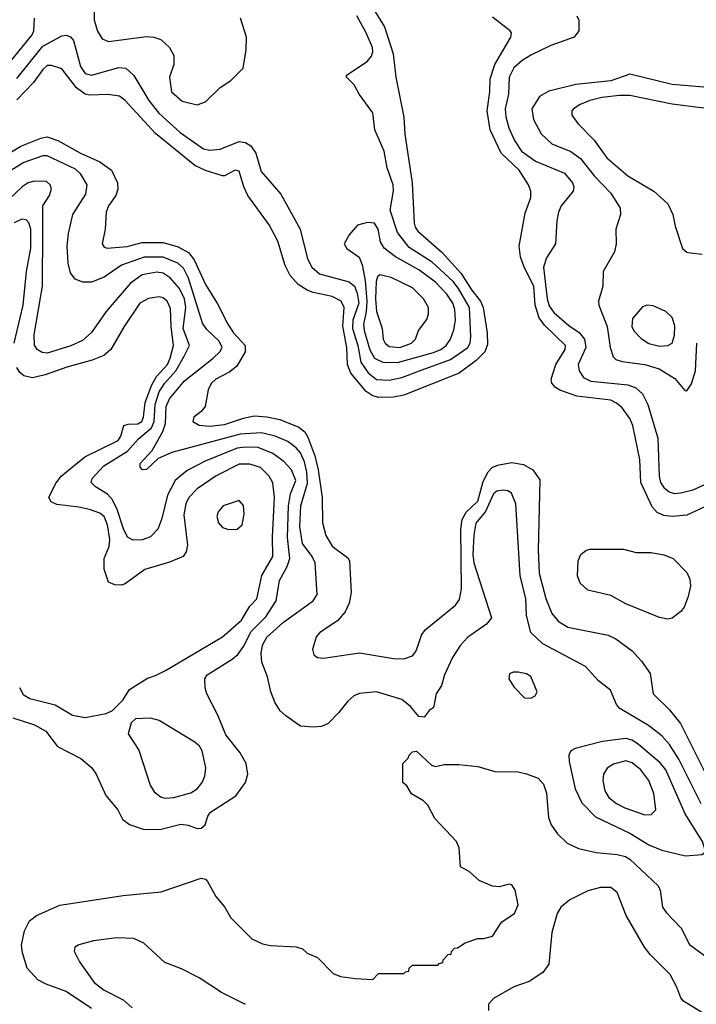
# Model space of a CAD drawing. Extents: x 997028 to 1115134, y 536408 to 618974.
# Tile 357 of 473: x 1047635 to 1050839, y 605604 to 610267. Entities that reach past the tile are written whole.
import ezdxf

# ---------------------------------------------------------------- set-up
doc = ezdxf.new("R2010")
doc.units = 0

msp = doc.modelspace()

# ---------------------------------------------------------------- linework, layer by layer
at = {"layer": '0CON10XD'}
for points in [[(1049255, 610408), (1049362.8, 610232.8), (1049403.8, 610105), (1049416.9, 609995), (1049454.6, 609805), (1049459.3, 609725), (1049493.8, 609495), (1049503.8, 609303.8), (1049507.6, 609285), (1049521.3, 609265), (1049635, 609165.8), (1049725.6, 609065.6), (1049775, 608988.1), (1049818, 608935), (1049829.5, 608905), (1049849.6, 608785), (1049850.8, 608729.2), (1049837.3, 608695), (1049797.3, 608652.7), (1049716.5, 608593.5), (1049455, 608488.4), (1049405, 608479), (1049335, 608478.4), (1049305, 608487), (1049276.4, 608506.4), (1049203.5, 608593.5), (1049188.2, 608635), (1049184.9, 608715), (1049165.1, 608815.1), (1049171.9, 608905), (1049157.1, 608935), (1049115, 608956.5), (1049025.2, 608975.2), (1048996.6, 608986.6), (1048953.4, 609013.4), (1048915.2, 609055.2), (1048892.8, 609102.8), (1048857.8, 609217.8), (1048816.7, 609295), (1048715.4, 609435), (1048696.1, 609475), (1048675, 609550), (1048655, 609554.3), (1048605, 609527.5), (1048595, 609527.5), (1048515, 609553.1), (1048465, 609576.8), (1048277.7, 609727.7), (1048135, 609884.6), (1048107.5, 609905), (1048052.6, 609912.6), (1047965, 609909.4), (1047945, 609915.3), (1047904.6, 609944.6), (1047835, 610034.5), (1047785, 610050.7), (1047765, 610049.7), (1047745, 610031.8), (1047700.3, 609969.7), (1047622, 609888)], [(1047988.3, 610311.7), (1047987.2, 610265), (1048003.3, 610213.3), (1048025, 610177.1), (1048055, 610163.3), (1048235, 610187.9), (1048270, 610185), (1048303.4, 610173.4), (1048344.5, 610135), (1048365, 610097.5), (1048364.4, 610055.6), (1048344.2, 609995), (1048354.4, 609925), (1048405, 609881.5), (1048475, 609864.3), (1048515, 609878), (1048585, 609946), (1048635, 609978.8), (1048692.7, 610037.3), (1048707.1, 610125), (1048709.5, 610185), (1048681.5, 610275)], [(1047105, 610288.1), (1047121.2, 610265), (1047151.9, 610185), (1047191.1, 610115), (1047211.8, 610035), (1047225.3, 610015.3), (1047245, 610002), (1047295, 609986.3), (1047398.7, 609978.7), (1047485, 609990.7), (1047565, 610036.4), (1047693.6, 610195), (1047701.9, 610215), (1047705.7, 610274.3)], [(1049541.2, 608608.8), (1049675, 608657.9), (1049757.9, 608715), (1049768.4, 608735), (1049771.2, 608765), (1049764.8, 608905), (1049713.1, 608995), (1049687.7, 609027.7), (1049588.9, 609118.9), (1049478.8, 609188.8), (1049425, 609258.8), (1049390.2, 609365), (1049405, 609457.5), (1049404.1, 609485), (1049375.4, 609565), (1049361.8, 609645), (1049317.5, 609745), (1049306.7, 609826.7), (1049243.1, 609915), (1049219.1, 609959.1), (1049183.3, 609995), (1049183.3, 610005), (1049280.9, 610069.1), (1049301.9, 610095), (1049307.9, 610115), (1049305.4, 610135), (1049276, 610205), (1049232, 610285)], [(1050906.8, 607973.2), (1050795, 607920.9), (1050725, 607914.1), (1050685, 607919.3), (1050653.7, 607933.7), (1050630.9, 607960.9), (1050577.2, 608075), (1050572.2, 608185), (1050538.4, 608345), (1050525, 608378.9), (1050488.5, 608428.5), (1050461.5, 608451.5), (1050434.8, 608464.8), (1050274.2, 608485), (1050192.5, 608512.5), (1050171.9, 608525), (1050155.5, 608545.5), (1050152.2, 608565), (1050174.7, 608635), (1050218.2, 608705), (1050220.7, 608725), (1050120.2, 608820.2), (1050095.7, 608855.7), (1050076.6, 608915), (1050070.5, 609005), (1050024.6, 609095), (1050007.1, 609145), (1050000.9, 609195), (1050029.4, 609350.6), (1050055.4, 609425), (1050056.4, 609455), (1050044.6, 609485), (1050000.6, 609555), (1049915.7, 609635), (1049862.4, 609745), (1049849.5, 609835), (1049861.9, 609925), (1049863.2, 609986.8), (1049885.5, 610054.5), (1049961.8, 610185), (1049964.6, 610204.6), (1049958.5, 610215), (1049875, 610279.6)], [(1050273.8, 610285), (1050283.8, 610265), (1050283.8, 610215), (1050261.2, 610185), (1050151.2, 610145), (1050055, 610099.2), (1050015, 610074.1), (1049975, 610038.5), (1049953.8, 609995), (1049950, 609915), (1049934.8, 609845), (1049937.1, 609807.1), (1049951.1, 609755), (1049978.8, 609695), (1050012.2, 609645), (1050077.8, 609597.8), (1050215, 609540.5), (1050252.9, 609495), (1050259.6, 609475), (1050255.5, 609455), (1050200, 609385), (1050186.7, 609355), (1050179.3, 609315), (1050172.2, 609205), (1050130, 609140), (1050116.5, 609095), (1050133, 608945), (1050142.2, 608912.2), (1050165, 608880.8), (1050235, 608819.2), (1050285.2, 608785.2), (1050310.3, 608755), (1050316.7, 608715), (1050279.5, 608635), (1050285.3, 608605), (1050305, 608572.9), (1050340, 608555), (1050515, 608538.2), (1050553.6, 608523.6), (1050584.7, 608494.7), (1050609.7, 608445), (1050657.9, 608285), (1050662.9, 608105), (1050669.3, 608075), (1050685, 608051.3), (1050710.9, 608030.9), (1050735, 608024.2), (1050765.9, 608025.9), (1050825, 608040.3), (1050900.4, 608075)], [(1047620.8, 609989.2), (1047745, 610141.1), (1047835, 610191.1), (1047855, 610193.8), (1047875.9, 610185.9), (1047889.1, 610169.1), (1047923.4, 610045), (1047945, 610012.7), (1047975, 610004.7), (1048105, 610041.5), (1048137.7, 610037.7), (1048175, 610003.3), (1048247.3, 609885), (1048293.3, 609825), (1048395, 609732.5), (1048505, 609655.3), (1048535, 609649.7), (1048583.8, 609653.8), (1048675, 609690.8), (1048705, 609686.4), (1048729.2, 609669.2), (1048752.7, 609635), (1048778.8, 609548.8), (1048871.5, 609441.5), (1048963.8, 609275), (1048998.2, 609135), (1049018.9, 609095), (1049055, 609064.2), (1049195, 609026.5), (1049220.3, 609005), (1049232.6, 608972.6), (1049240.5, 608925), (1049213.2, 608845), (1049210.4, 608805), (1049236.7, 608725), (1049250, 608645), (1049285.3, 608595.3), (1049325, 608563.5), (1049385, 608560.2), (1049445, 608572.9), (1049541.2, 608608.8)], [(1050875, 609947.4), (1050725, 609959.7), (1050525, 610008.8), (1050435, 609978.1), (1050269.2, 609960.8), (1050141.4, 609928.6), (1050096.7, 609903.3), (1050061.2, 609845), (1050067.7, 609795), (1050105, 609726.9), (1050155, 609679.6), (1050245, 609643.5), (1050290.5, 609610.5), (1050355, 609528.2), (1050435, 609446.5), (1050478.2, 609375), (1050480.8, 609345), (1050457.9, 609275), (1050459.5, 609205), (1050452, 609168), (1050398.8, 609075), (1050396.2, 609005), (1050375.7, 608935), (1050378.1, 608915), (1050416.7, 608815), (1050430.7, 608715), (1050445, 608671.2), (1050458.5, 608658.5), (1050488.5, 608648.5), (1050595, 608634.2), (1050663.1, 608613.1), (1050737.7, 608567.7), (1050785, 608511.2), (1050795, 608510)], [(1050875, 609848.8), (1050725, 609866.5), (1050525, 609907.8), (1050475, 609908.4), (1050391.9, 609898.1), (1050335.7, 609884.3), (1050290, 609865), (1050258.1, 609845), (1050250.6, 609835), (1050249.4, 609815), (1050278.1, 609775), (1050355, 609696.4), (1050415, 609613.8), (1050515, 609527.1), (1050638, 609455), (1050704, 609395), (1050727.5, 609345), (1050738.8, 609288.8), (1050773.8, 609183.8), (1050795, 609167.1), (1050812.6, 609162.6), (1050866.6, 609156.6)], [(1047522.5, 609597.5), (1047641.2, 609668.8), (1047735, 609706.5), (1047765, 609713), (1047815.5, 609695.5), (1047923.5, 609635), (1048014.4, 609594.4), (1048070, 609555), (1048097.7, 609495), (1048100.4, 609465), (1048090, 609435), (1048056.2, 609385), (1048043.8, 609355), (1048040.4, 609275), (1048025.7, 609205), (1048035, 609190), (1048050, 609185), (1048143.3, 609193.3), (1048215, 609211.7), (1048315, 609212.7), (1048385, 609190.9), (1048434.3, 609164.3), (1048460.8, 609130.8), (1048515, 609013.5), (1048571.7, 608921.7), (1048620.2, 608825), (1048647.6, 608785), (1048702.7, 608725), (1048702.5, 608695), (1048663.8, 608626.2), (1048630.4, 608599.6), (1048564.5, 608565.5), (1048541.5, 608545), (1048527.5, 608515), (1048513.8, 608436.2), (1048495, 608412.5), (1048459.2, 608385), (1048454.7, 608364.7), (1048485, 608346.8), (1048535, 608342.9), (1048605, 608351), (1048695, 608380.7), (1048745, 608390.7), (1048805, 608387.2), (1048866.4, 608373.6), (1048957.4, 608337.4), (1048984.8, 608314.8), (1049000.2, 608290.2), (1049032, 608202), (1049048, 608135), (1049067.5, 608005), (1049069.7, 607885), (1049084.4, 607824.4), (1049114.5, 607774.5), (1049188.6, 607718.6), (1049197.1, 607705), (1049204.6, 607555), (1049195.7, 607504.3), (1049176.6, 607463.4), (1049139.8, 607420.2), (1049056, 607365), (1049038.6, 607345), (1049022, 607285), (1049028.8, 607258.8), (1049045, 607246.2), (1049074.2, 607244.2), (1049245, 607269.4), (1049405, 607241.9), (1049455, 607240), (1049495.4, 607254.6), (1049510.6, 607275), (1049521.5, 607305), (1049537.9, 607352.1), (1049555, 607378.5), (1049699.1, 607495), (1049718.1, 607521.9), (1049727.4, 607572.6), (1049724.2, 607855), (1049730, 607900), (1049749, 607935), (1049805, 607987.5), (1049829.9, 608080.1), (1049853.9, 608126.1), (1049875, 608147.5), (1049905, 608159.3), (1049965, 608169.6), (1050020.5, 608160.5), (1050065.3, 608135.3), (1050098.1, 608088.1), (1050089.8, 607755), (1050095.6, 607645.6), (1050126.5, 607526.5), (1050155, 607455.6), (1050185, 607418.2), (1050230.4, 607390.4), (1050422.2, 607352.2), (1050458, 607335), (1050535, 607278.1), (1050579.8, 607229.8), (1050620.3, 607170.3), (1050635.8, 607075), (1050710.6, 607000.6), (1050764.4, 606934.4), (1050888.9, 606685)], [(1050863.2, 606553.2), (1050757, 606765), (1050711.9, 606835), (1050676.3, 606876.3), (1050612.5, 606925), (1050476.9, 607005), (1050461.5, 607025), (1050432.3, 607092.3), (1050377, 607137), (1050314.6, 607204.6), (1050112.1, 607312.1), (1050055.6, 607365), (1050035.6, 607445), (1050032.3, 607525), (1050004.8, 607634.8), (1049984, 607974), (1049964.7, 608024.7), (1049946.8, 608036.8), (1049925, 608038.5), (1049895, 608034.7), (1049878.4, 608021.6), (1049841, 607939), (1049795, 607883.5), (1049786.1, 607826.1), (1049781.4, 607735), (1049785.2, 607695.2), (1049869.2, 607435), (1049846, 607405), (1049757.6, 607342.4), (1049723.1, 607305), (1049685, 607246.2), (1049647.5, 607165), (1049633.3, 607115), (1049606.7, 607075), (1049595, 607010), (1049573.6, 606996.4), (1049550, 606965), (1049525, 606967.5), (1049486.2, 607015), (1049445, 607048.6), (1049324.5, 607084.5), (1049245, 607076.7), (1049218, 607065), (1049189.4, 607040.6), (1049145.5, 606984.5), (1049096.7, 606935), (1049065, 606920), (1049025, 606916.2), (1048965, 606922), (1048895, 606970), (1048869.2, 606995), (1048843.1, 607035), (1048823.7, 607083.7), (1048807.9, 607155), (1048782.3, 607225), (1048778.7, 607265), (1048785, 607306), (1048806.2, 607343.8), (1048885, 607414.6), (1049024.4, 607515), (1049044.4, 607545), (1049034.5, 607695), (1049020.9, 607725), (1048975, 607787.1), (1048961.5, 607865), (1048965.7, 607965), (1048997.9, 608072.1), (1048994.3, 608124.3), (1048983.2, 608173.2), (1048965, 608215.3), (1048945, 608240.3), (1048905, 608269), (1048845.7, 608295.7), (1048780.3, 608310.3), (1048679.2, 608305), (1048355, 608218.2), (1048291.1, 608188.9), (1048235, 608137.5), (1048215.9, 608135.9), (1048205, 608147.5), (1048205.8, 608165), (1048262.5, 608227.5), (1048313, 608317), (1048325.2, 608355), (1048329.2, 608435), (1048345, 608471.1), (1048415, 608556.4), (1048550.9, 608665), (1048582.3, 608695), (1048593.3, 608715), (1048579.3, 608745), (1048520.6, 608800.6), (1048500.3, 608830.3), (1048435, 609043.2), (1048410.5, 609090.5), (1048383.2, 609115), (1048315, 609143.2), (1048225, 609142.3), (1048117.3, 609105), (1048035, 609048.5), (1047975, 609024.5), (1047933.6, 609023.6), (1047898.5, 609038.5), (1047875, 609068.8), (1047864, 609114), (1047860, 609195), (1047865.4, 609254.6), (1047886.5, 609345), (1047948.7, 609441.3), (1047953.8, 609485), (1047923.8, 609535), (1047898.8, 609558.8), (1047765, 609623.3), (1047745, 609622.4), (1047655, 609590.2), (1047596, 609554)], [(1047601.8, 606961.8), (1047705, 606927.3), (1047758.2, 606898.2), (1047814.6, 606824.6), (1047925, 606769.2), (1047975.5, 606725.5), (1047995, 606696.7), (1048043.7, 606593.7), (1048099.4, 606525), (1048121.5, 606481.5), (1048155, 606455.7), (1048225, 606432.5), (1048305, 606434.4), (1048397.6, 606457.6), (1048432.9, 606452.9), (1048475, 606437.5), (1048495, 606439.2), (1048513.8, 606455), (1048525.8, 606495), (1048538.6, 606515), (1048658.6, 606591.4), (1048703.8, 606655), (1048716.2, 606695), (1048708, 606745), (1048678.6, 606795), (1048610.5, 606880.5), (1048573.9, 606973.9), (1048520.8, 607075), (1048513.1, 607103.1), (1048511.5, 607145), (1048523.3, 607165), (1048641.6, 607238.4), (1048668.3, 607261.7), (1048695, 607299.2), (1048730.7, 607369.3), (1048801, 607439), (1048849.5, 607515), (1048865, 607610.8), (1048901.5, 607678.5), (1048913.8, 607715), (1048904.1, 607815), (1048907.3, 607965), (1048917.4, 608022.6), (1048943, 608085), (1048921.6, 608135), (1048885.2, 608175.2), (1048833.6, 608213.6), (1048765, 608241.2), (1048703.3, 608243.3), (1048665, 608237.7), (1048513.5, 608176.5), (1048427.9, 608132.1), (1048372, 608085), (1048334.8, 608015), (1048308.4, 607905), (1048289.6, 607855), (1048255, 607818.8), (1048215, 607803.9), (1048172.5, 607802.5), (1048145, 607817.1), (1048126.2, 607856.2), (1048097.2, 607947.2), (1048074, 607994), (1048050.4, 608020.4), (1047993.6, 608055), (1047973.8, 608075), (1047978.5, 608095), (1048033.3, 608155), (1048145, 608224.1), (1048197.3, 608282.7), (1048258.8, 608335), (1048272.4, 608365), (1048276.3, 608445), (1048296.2, 608505), (1048320.2, 608545), (1048374.9, 608605.1), (1048413.5, 608673.5), (1048440, 608725), (1048409.2, 608805), (1048422.1, 608905), (1048415.1, 608945), (1048392.4, 608995), (1048347.2, 609045), (1048315, 609066.2), (1048285, 609071.2), (1048215, 609058.8), (1048160.3, 609019.7), (1048044.3, 608885.7), (1047975, 608785.5), (1047932.4, 608747.6), (1047877.9, 608722.1), (1047765, 608687.6), (1047741, 608691), (1047718.5, 608705), (1047705.3, 608725.3), (1047703.3, 608775), (1047743.5, 609005), (1047744.3, 609275.7), (1047744.8, 609385.2), (1047776.2, 609435), (1047786.2, 609466.2), (1047780, 609485), (1047761.7, 609501.7), (1047705, 609502.3), (1047675, 609493.9), (1047646.4, 609475), (1047585, 609418)], [(1047608.1, 608735), (1047650.8, 608915), (1047667.7, 609075), (1047687.6, 609185), (1047687.6, 609275), (1047677.9, 609305), (1047665, 609319.2), (1047645, 609322.3), (1047609.5, 609305)], [(1049425, 608644.1), (1049595, 608690.4), (1049628.8, 608705), (1049654.7, 608725), (1049675.3, 608755), (1049691.8, 608798.2), (1049699.2, 608845), (1049696.4, 608895), (1049686, 608925), (1049658.2, 608968.2), (1049605, 609024.3), (1049525, 609082.3), (1049414.6, 609144.6), (1049361.8, 609185), (1049344, 609215), (1049333.5, 609275), (1049315, 609303.6), (1049282.5, 609307.5), (1049235, 609293.8), (1049195, 609248.8), (1049172.5, 609205), (1049183.6, 609183.6), (1049242.4, 609142.4), (1049256.5, 609106.5), (1049271.5, 609031.5), (1049279.3, 608935), (1049276, 608884), (1049263.2, 608825), (1049266, 608796), (1049293.2, 608703.2), (1049315, 608663.8), (1049355, 608645.2), (1049425, 608644.1)], [(1049435, 608714.4), (1049490.8, 608735), (1049510, 608755), (1049524.3, 608795.7), (1049563.1, 608846.9), (1049571.4, 608875), (1049570.5, 608905), (1049547.9, 608945), (1049495, 608998.2), (1049395, 609046.7), (1049340.5, 609059.5), (1049330.3, 609049.7), (1049322.8, 609027.2), (1049319.7, 608945), (1049325.2, 608885.2), (1049350.9, 608805), (1049356.5, 608755), (1049366.5, 608735), (1049385, 608720.3), (1049435, 608714.4)], [(1047805, 608069.2), (1047830.9, 608105), (1047943.2, 608196.8), (1048100.9, 608275), (1048113.8, 608295), (1048128, 608345), (1048148.3, 608351.7), (1048195, 608353), (1048214, 608365), (1048221.7, 608385), (1048230, 608455), (1048261.2, 608538.8), (1048282.6, 608577.4), (1048335.4, 608634.6), (1048348.1, 608665), (1048362.9, 608725), (1048352, 608815), (1048349.6, 608899.6), (1048334.1, 608935), (1048315, 608950.3), (1048295, 608954.2), (1048245, 608947.6), (1048204.6, 608925), (1048130, 608815), (1048067.1, 608705), (1048033, 608677), (1047977.5, 608655), (1047857.9, 608622.1), (1047755, 608584.7), (1047695, 608571.8), (1047655, 608581.1), (1047636.4, 608596.4), (1047620.8, 608620.8)], [(1050665, 608721.1), (1050705, 608723.6), (1050725, 608736), (1050736.7, 608773.3), (1050737.4, 608817.4), (1050725, 608857.5), (1050694.6, 608884.6), (1050635, 608911.9), (1050605, 608915.6), (1050585, 608907.1), (1050537.8, 608852.2), (1050534.5, 608815), (1050543.3, 608793.3), (1050577.7, 608757.7), (1050615, 608733.8), (1050665, 608721.1)], [(1050795, 608510), (1050816.8, 608543.2), (1050835.6, 608605), (1050842.4, 608735)], [(1047633.4, 607105), (1047651.8, 607071.8), (1047683, 607053), (1047802.9, 607022.9), (1047885, 606973.3), (1047945, 606962.5), (1048045, 606982), (1048074.1, 606995.9), (1048123.3, 607045), (1048155, 607096), (1048240.3, 607149.7), (1048278.7, 607161.3), (1048325, 607185.6), (1048595, 607345.4), (1048685, 607423.3), (1048725, 607489.2), (1048758.8, 607525), (1048782.4, 607635), (1048834.1, 607725), (1048832.2, 607817.8), (1048841.9, 608005), (1048833.4, 608073.4), (1048815.9, 608105), (1048775, 608146.5), (1048725, 608162.1), (1048675, 608162), (1048565, 608106.8), (1048475, 608045.9), (1048435.3, 608005), (1048421.8, 607975), (1048413.1, 607923.1), (1048430.5, 607779.5), (1048423.2, 607746.8), (1048408.8, 607725), (1048345, 607697.8), (1048226.9, 607663.1), (1048135, 607595.8), (1048115, 607589.2), (1048085, 607591.2), (1048055, 607603.3), (1048035.5, 607665.5), (1048035.4, 607715), (1048058, 607772), (1048061.5, 607805), (1048051.3, 607875), (1048035, 607913.8), (1048015, 607929.7), (1047965, 607947.1), (1047915, 607959.3), (1047811.5, 607971.5), (1047783.4, 607983.4), (1047772.9, 608005), (1047805, 608069.2)], [(1048623.2, 607853.2), (1048665, 607854.3), (1048688.9, 607875), (1048698.9, 607925), (1048695, 607966.7), (1048675, 607990), (1048598.8, 607965), (1048575, 607936.2), (1048568.6, 607915), (1048575.8, 607885), (1048595, 607862.9), (1048623.2, 607853.2)], [(1050705, 607428.6), (1050665, 607435.7), (1050505, 607500.6), (1050435, 607540), (1050325, 607566.2), (1050289.5, 607599.5), (1050277, 607633), (1050280, 607705), (1050293.3, 607735), (1050316.4, 607753.6), (1050335, 607760), (1050495, 607760), (1050554.1, 607744.1), (1050625, 607744.2), (1050685, 607732.5), (1050730, 607715), (1050795, 607650), (1050808.3, 607618.3), (1050811.9, 607585), (1050801.4, 607535), (1050782, 607485), (1050765.7, 607464.3), (1050725, 607432.5), (1050705, 607428.6)], [(1050055, 607053.8), (1050076.7, 607065), (1050085.8, 607085), (1050055, 607156.2), (1050035, 607169.2), (1049995, 607178), (1049972.3, 607177.7), (1049955, 607170), (1049951.2, 607145), (1049975, 607107.5), (1050026.4, 607056.4), (1050055, 607053.8)], [(1048325, 606580), (1048365, 606584.6), (1048445, 606605.5), (1048475.6, 606625), (1048499.1, 606655), (1048511.5, 606685), (1048516, 606725), (1048498.8, 606805), (1048486.3, 606826.3), (1048465, 606845.6), (1048295, 606948.8), (1048255, 606960), (1048183, 606957), (1048163, 606937), (1048148.8, 606885), (1048198.7, 606808.7), (1048252.8, 606642.8), (1048271.4, 606611.4), (1048305, 606585.5), (1048325, 606580)], [(1050787.8, 606307.8), (1050865, 606314.3), (1050877.5, 606322.5), (1050881.4, 606335), (1050868.9, 606375), (1050785.9, 606505.9), (1050694.8, 606715), (1050667.8, 606747.8), (1050565.2, 606835.2), (1050535, 606855.3), (1050505, 606863.6), (1050395, 606849.4), (1050265, 606815.4), (1050245.4, 606804.6), (1050235.5, 606785), (1050237.3, 606755), (1050265.3, 606625.3), (1050298, 606558), (1050362, 606492), (1050525, 606414.2), (1050615, 606359.4), (1050676.2, 606335), (1050787.8, 606307.8)], [(1047974.5, 605584.5), (1047855, 605665.9), (1047760.2, 605700.2), (1047720.9, 605720.9), (1047670.6, 605775), (1047648, 605848), (1047643.3, 605885), (1047657.3, 605952.7), (1047680.9, 605999.1), (1047714.5, 606025.5), (1047825, 606073.3), (1048125, 606120), (1048305, 606137.8), (1048495, 606201.2), (1048515, 606196.7), (1048525, 606186.7), (1048564.3, 606114.3), (1048605, 606066.7), (1048635, 606013.3), (1048734.3, 605914.3), (1048785, 605891.2), (1048822.3, 605882.3), (1048945, 605876.2), (1048975, 605866.7), (1048996.4, 605846.4), (1049045, 605826.7), (1049119.7, 605749.7), (1049155, 605735.7), (1049225, 605726), (1049307.5, 605722.5), (1049335, 605750), (1049455, 605750), (1049461.7, 605758.3), (1049478.3, 605761.7), (1049480, 605775), (1049495, 605790), (1049615, 605790), (1049621.7, 605798.3), (1049638.3, 605801.7), (1049640, 605815), (1049665, 605840), (1049678.3, 605841.7), (1049680, 605855), (1049695, 605870), (1049708.3, 605871.7), (1049744.1, 605895.9), (1049805, 605916.2), (1049833.6, 605916.4), (1049875, 605926.7), (1049918.8, 605995), (1049978.6, 606035), (1049995.6, 606075), (1049982, 606145), (1049965, 606170), (1049953, 606173), (1049905, 606160), (1049875, 606163.3), (1049810.8, 606190.8), (1049763.6, 606233.6), (1049722.5, 606255), (1049716.7, 606345), (1049703.3, 606375), (1049601.2, 606485), (1049567.5, 606547.5), (1049547.5, 606567.5), (1049490.5, 606600.5), (1049468.3, 606638.3), (1049450, 606655), (1049450, 606745), (1049475, 606770), (1049480, 606785), (1049495, 606800), (1049515, 606802.5), (1049585, 606737.5), (1049605, 606730), (1049645, 606740), (1049715, 606740), (1049805, 606730), (1049885, 606707.1), (1049995, 606705.6), (1050035.6, 606695.6), (1050090, 606675), (1050115, 606646.7), (1050130, 606605), (1050138.8, 606488.8), (1050152, 606455), (1050181.7, 606411.7), (1050228.3, 606368.3), (1050281.7, 606341.7), (1050365, 606323.5), (1050465, 606314.6), (1050504.7, 606304.7), (1050525, 606292.5), (1050659.4, 606165), (1050667.8, 606145), (1050679.4, 606065), (1050697.6, 606037.6), (1050767.1, 605965), (1050807, 605887), (1050918.8, 605805)], [(1050595, 606501.2), (1050625, 606503.1), (1050647.1, 606525), (1050638, 606602), (1050613.9, 606665), (1050576, 606715), (1050535, 606747.8), (1050505, 606756.8), (1050447.6, 606742.4), (1050417.4, 606722.6), (1050400.4, 606695), (1050396.9, 606665), (1050406.2, 606615), (1050425, 606584.5), (1050461.9, 606555), (1050500.8, 606535), (1050595, 606501.2)], [(1050915, 605535.7), (1050778.6, 605618.6), (1050765.4, 605635.4), (1050747.9, 605685), (1050715, 605745.7), (1050620.4, 605840.4), (1050594.5, 605875), (1050507.7, 606025), (1050465, 606134.2), (1050435, 606157.1), (1050385, 606157.9), (1050325, 606141.8), (1050240.2, 606099.8), (1050198.1, 606065), (1050180.5, 606035), (1050155.6, 605944.4), (1050141.4, 605795), (1050112.9, 605755), (1050047.9, 605712.1), (1049975, 605687.5), (1049878.7, 605631.3), (1049855.9, 605605), (1049854.8, 605575)], [(1048705, 605604.2), (1048590.6, 605660.6), (1048485, 605730), (1048401.7, 605771.7), (1048322.6, 605802.6), (1048223.4, 605893.4), (1048175, 605915.6), (1048095, 605919.4), (1047985, 605904.4), (1047914.5, 605885.5), (1047896.7, 605875), (1047893.6, 605856.4), (1047917.5, 605805), (1047988, 605708), (1048035, 605670.8), (1048125, 605625.5), (1048167.1, 605587.1)]]:
    msp.add_lwpolyline(points, dxfattribs=at)

doc.saveas('drawing.dxf')
